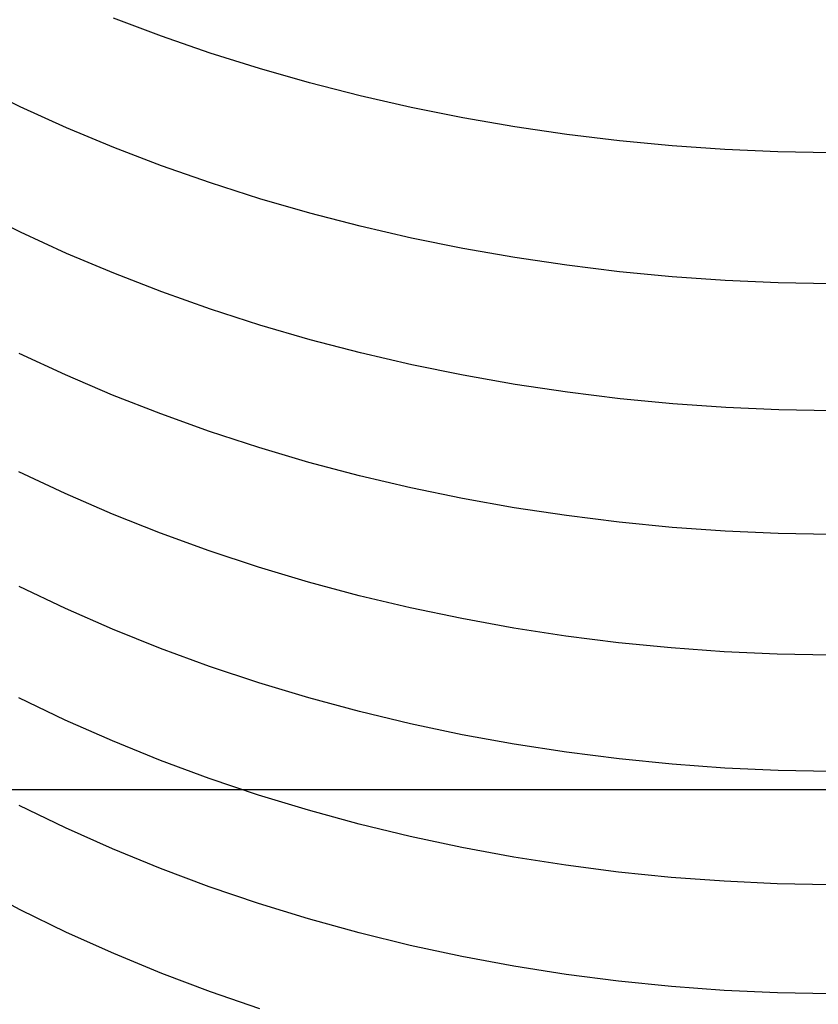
# Model space of a CAD drawing. Extents: x -383 to 1849, y -1185 to -529.
# Tile 697 of 870: x 1824.59 to 1832, y -1107.01 to -1097.88. Entities that reach past the tile are written whole.
import ezdxf

# ---------------------------------------------------------------- set-up
doc = ezdxf.new("R2010")
doc.units = 0
doc.layers.add('PREDEFINITO', color=7, linetype='CONTINUOUS')

msp = doc.modelspace()

# ---------------------------------------------------------------- linework, layer by layer
at = {"layer": 'PREDEFINITO'}
for p, q in [((1825.9102, -1098.0311, 636.8968), (1825.4656, -1097.8628, 636.7864)), ((1826.3616, -1098.1874, 636.9986), (1825.9102, -1098.0311, 636.8968)), ((1826.8194, -1098.3316, 637.0917), (1826.3616, -1098.1874, 636.9986)), ((1827.2829, -1098.4637, 637.176), (1826.8194, -1098.3316, 637.0917)), ((1827.7517, -1098.5837, 637.2516), (1827.2829, -1098.4637, 637.176)), ((1824.5998, -1098.686, 634.9283), (1824.3884, -1098.5841, 634.8631)), ((1828.2252, -1098.6915, 637.3185), (1827.7517, -1098.5837, 637.2516)), ((1825.029, -1098.8809, 635.0523), (1824.5998, -1098.686, 634.9283)), ((1828.7028, -1098.7872, 637.3766), (1828.2252, -1098.6915, 637.3185)), ((1829.1841, -1098.8706, 637.426), (1828.7028, -1098.7872, 637.3766)), ((1829.6684, -1098.9418, 637.4666), (1829.1841, -1098.8706, 637.426)), ((1825.4662, -1099.0635, 635.168), (1825.029, -1098.8809, 635.0523)), ((1830.1552, -1099.0006, 637.4984), (1829.6684, -1098.9418, 637.4666)), ((1830.644, -1099.0472, 637.5214), (1830.1552, -1099.0006, 637.4984)), ((1831.1343, -1099.0814, 637.5356), (1830.644, -1099.0472, 637.5214)), ((1825.9107, -1099.234, 635.2751), (1825.4662, -1099.0635, 635.168)), ((1831.6254, -1099.1032, 637.5409), (1831.1343, -1099.0814, 637.5356)), ((1832.1168, -1099.1127, 637.5375), (1831.6254, -1099.1032, 637.5409)), ((1826.3622, -1099.3923, 635.3738), (1825.9107, -1099.234, 635.2751)), ((1826.82, -1099.5383, 635.464), (1826.3622, -1099.3923, 635.3738)), ((1827.2836, -1099.672, 635.5457), (1826.82, -1099.5383, 635.464)), ((1827.7524, -1099.7935, 635.6189), (1827.2836, -1099.672, 635.5457)), ((1824.6002, -1099.8478, 633.2948), (1824.3886, -1099.7446, 633.2316)), ((1825.0297, -1100.0449, 633.4149), (1824.6002, -1099.8478, 633.2948)), ((1828.2259, -1099.9025, 635.6836), (1827.7524, -1099.7935, 635.6189)), ((1828.7036, -1099.9992, 635.7398), (1828.2259, -1099.9025, 635.6836)), ((1825.4672, -1100.2297, 633.5268), (1825.0297, -1100.0449, 633.4149)), ((1829.1849, -1100.0836, 635.7875), (1828.7036, -1099.9992, 635.7398)), ((1829.6693, -1100.1554, 635.8266), (1829.1849, -1100.0836, 635.7875)), ((1830.1561, -1100.2148, 635.8572), (1829.6693, -1100.1554, 635.8266)), ((1825.9122, -1100.4021, 633.6304), (1825.4672, -1100.2297, 633.5268)), ((1830.645, -1100.2618, 635.8792), (1830.1561, -1100.2148, 635.8572)), ((1831.1353, -1100.2961, 635.8927), (1830.645, -1100.2618, 635.8792)), ((1831.6264, -1100.318, 635.8976), (1831.1353, -1100.2961, 635.8927)), ((1832.1179, -1100.3272, 635.8939), (1831.6264, -1100.318, 635.8976)), ((1826.364, -1100.5621, 633.7259), (1825.9122, -1100.4021, 633.6304)), ((1826.8223, -1100.7097, 633.8131), (1826.364, -1100.5621, 633.7259)), ((1827.2863, -1100.8449, 633.892), (1826.8223, -1100.7097, 633.8131)), ((1827.7556, -1100.9676, 633.9627), (1827.2863, -1100.8449, 633.892)), ((1825.0187, -1101.1724, 631.7502), (1824.5891, -1100.9729, 631.634)), ((1828.2296, -1101.0777, 634.0251), (1827.7556, -1100.9676, 633.9627)), ((1828.7078, -1101.1753, 634.0792), (1828.2296, -1101.0777, 634.0251)), ((1825.4563, -1101.3595, 631.8585), (1825.0187, -1101.1724, 631.7502)), ((1829.1896, -1101.2604, 634.1251), (1828.7078, -1101.1753, 634.0792)), ((1829.6745, -1101.3328, 634.1627), (1829.1896, -1101.2604, 634.1251)), ((1830.1619, -1101.3926, 634.1919), (1829.6745, -1101.3328, 634.1627)), ((1825.9015, -1101.534, 631.9588), (1825.4563, -1101.3595, 631.8585)), ((1830.6513, -1101.4398, 634.2129), (1830.1619, -1101.3926, 634.1919)), ((1831.142, -1101.4743, 634.2256), (1830.6513, -1101.4398, 634.2129)), ((1831.6337, -1101.496, 634.2299), (1831.142, -1101.4743, 634.2256)), ((1832.1257, -1101.505, 634.2259), (1831.6337, -1101.496, 634.2299)), ((1826.3536, -1101.6961, 632.0512), (1825.9015, -1101.534, 631.9588)), ((1826.812, -1101.8455, 632.1355), (1826.3536, -1101.6961, 632.0512)), ((1827.2763, -1101.9824, 632.2119), (1826.812, -1101.8455, 632.1355)), ((1827.7459, -1102.1066, 632.2802), (1827.2763, -1101.9824, 632.2119)), ((1825.0166, -1102.2723, 630.0694), (1824.5873, -1102.0703, 629.9569)), ((1828.2202, -1102.2182, 632.3406), (1827.7459, -1102.1066, 632.2802)), ((1828.6988, -1102.3171, 632.3929), (1828.2202, -1102.2182, 632.3406)), ((1825.4538, -1102.4617, 630.1741), (1825.0166, -1102.2723, 630.0694)), ((1829.1809, -1102.4032, 632.4372), (1828.6988, -1102.3171, 632.3929)), ((1829.6662, -1102.4766, 632.4735), (1829.1809, -1102.4032, 632.4372)), ((1825.8986, -1102.6384, 630.2711), (1825.4538, -1102.4617, 630.1741)), ((1830.1539, -1102.5372, 632.5017), (1829.6662, -1102.4766, 632.4735)), ((1830.6437, -1102.5851, 632.5219), (1830.1539, -1102.5372, 632.5017)), ((1831.1349, -1102.62, 632.534), (1830.6437, -1102.5851, 632.5219)), ((1831.627, -1102.6421, 632.5381), (1831.1349, -1102.62, 632.534)), ((1826.3503, -1102.8025, 630.3603), (1825.8986, -1102.6384, 630.2711)), ((1832.1194, -1102.6513, 632.5341), (1831.627, -1102.6421, 632.5381)), ((1826.8084, -1102.9539, 630.4419), (1826.3503, -1102.8025, 630.3603)), ((1827.2723, -1103.0925, 630.5157), (1826.8084, -1102.9539, 630.4419)), ((1825.0182, -1103.3383, 628.3652), (1824.5886, -1103.1343, 628.2569)), ((1827.7414, -1103.2183, 630.5818), (1827.2723, -1103.0925, 630.5157)), ((1828.2154, -1103.3313, 630.6401), (1827.7414, -1103.2183, 630.5818)), ((1825.4558, -1103.5295, 628.466), (1825.0182, -1103.3383, 628.3652)), ((1828.6935, -1103.4315, 630.6906), (1828.2154, -1103.3313, 630.6401)), ((1829.1752, -1103.5188, 630.7333), (1828.6935, -1103.4315, 630.6906)), ((1825.9009, -1103.7079, 628.5594), (1825.4558, -1103.5295, 628.466)), ((1829.66, -1103.5931, 630.7683), (1829.1752, -1103.5188, 630.7333)), ((1830.1474, -1103.6546, 630.7955), (1829.66, -1103.5931, 630.7683)), ((1826.353, -1103.8735, 628.6452), (1825.9009, -1103.7079, 628.5594)), ((1830.6367, -1103.703, 630.8149), (1830.1474, -1103.6546, 630.7955)), ((1831.1275, -1103.7385, 630.8265), (1830.6367, -1103.703, 630.8149)), ((1831.6192, -1103.7608, 630.8302), (1831.1275, -1103.7385, 630.8265)), ((1832.1112, -1103.7702, 630.8261), (1831.6192, -1103.7608, 630.8302)), ((1826.8114, -1104.0262, 628.7236), (1826.353, -1103.8735, 628.6452)), ((1827.2757, -1104.166, 628.7945), (1826.8114, -1104.0262, 628.7236)), ((1825.0164, -1104.3718, 626.6406), (1824.5871, -1104.1658, 626.5364)), ((1827.7453, -1104.2928, 628.8579), (1827.2757, -1104.166, 628.7945)), ((1828.2196, -1104.4067, 628.9138), (1827.7453, -1104.2928, 628.8579)), ((1825.4537, -1104.565, 626.7376), (1825.0164, -1104.3718, 626.6406)), ((1828.6981, -1104.5076, 628.9621), (1828.2196, -1104.4067, 628.9138)), ((1829.1802, -1104.5955, 629.003), (1828.6981, -1104.5076, 628.9621)), ((1825.8985, -1104.7453, 626.8274), (1825.4537, -1104.565, 626.7376)), ((1829.6655, -1104.6703, 629.0363), (1829.1802, -1104.5955, 629.003)), ((1830.1532, -1104.7321, 629.0622), (1829.6655, -1104.6703, 629.0363)), ((1826.3502, -1104.9126, 626.91), (1825.8985, -1104.7453, 626.8274)), ((1830.643, -1104.7807, 629.0804), (1830.1532, -1104.7321, 629.0622)), ((1831.1342, -1104.8162, 629.0911), (1830.643, -1104.7807, 629.0804)), ((1831.6262, -1104.8384, 629.0943), (1831.1342, -1104.8162, 629.0911)), ((1832.1186, -1104.8475, 629.0899), (1831.6262, -1104.8384, 629.0943)), ((1826.8083, -1105.0669, 626.9855), (1826.3502, -1104.9126, 626.91)), ((1816.9994, -1105.0159, 575.188), (1847, -1105.0159, 575.188)), ((1818.0044, -1105.0159, -0.312), (1845.995, -1105.0159, -0.312)), ((1827.2722, -1105.2082, 627.0537), (1826.8083, -1105.0669, 626.9855)), ((1825.0176, -1105.3711, 624.8967), (1824.5883, -1105.1631, 624.7966)), ((1827.7414, -1105.3365, 627.1147), (1827.2722, -1105.2082, 627.0537)), ((1828.2153, -1105.4516, 627.1684), (1827.7414, -1105.3365, 627.1147)), ((1825.4549, -1105.5662, 624.9899), (1825.0176, -1105.3711, 624.8967)), ((1828.6934, -1105.5537, 627.2149), (1828.2153, -1105.4516, 627.1684)), ((1825.8997, -1105.7482, 625.0761), (1825.4549, -1105.5662, 624.9899)), ((1829.1751, -1105.6426, 627.2542), (1828.6934, -1105.5537, 627.2149)), ((1829.6599, -1105.7183, 627.2862), (1829.1751, -1105.6426, 627.2542)), ((1830.1472, -1105.7807, 627.3109), (1829.6599, -1105.7183, 627.2862)), ((1826.3514, -1105.9171, 625.1554), (1825.8997, -1105.7482, 625.0761)), ((1830.6366, -1105.8299, 627.3284), (1830.1472, -1105.7807, 627.3109)), ((1831.1273, -1105.8659, 627.3386), (1830.6366, -1105.8299, 627.3284)), ((1831.619, -1105.8884, 627.3415), (1831.1273, -1105.8659, 627.3386)), ((1832.111, -1105.8977, 627.3371), (1831.619, -1105.8884, 627.3415)), ((1826.8094, -1106.0728, 625.2278), (1826.3514, -1105.9171, 625.1554)), ((1824.5992, -1106.13, 623.04), (1824.3876, -1106.02, 622.9895)), ((1827.2733, -1106.2155, 625.2932), (1826.8094, -1106.0728, 625.2278)), ((1825.0286, -1106.3399, 623.136), (1824.5992, -1106.13, 623.04)), ((1827.7424, -1106.3449, 625.3516), (1827.2733, -1106.2155, 625.2932)), ((1825.4661, -1106.5367, 623.2252), (1825.0286, -1106.3399, 623.136)), ((1828.2163, -1106.4611, 625.4031), (1827.7424, -1106.3449, 625.3516)), ((1825.9111, -1106.7201, 623.3078), (1825.4661, -1106.5367, 623.2252)), ((1828.6944, -1106.564, 625.4476), (1828.2163, -1106.4611, 625.4031)), ((1829.176, -1106.6536, 625.4851), (1828.6944, -1106.564, 625.4476)), ((1826.3629, -1106.8904, 623.3836), (1825.9111, -1106.7201, 623.3078)), ((1829.6608, -1106.7299, 625.5156), (1829.176, -1106.6536, 625.4851)), ((1830.1481, -1106.7928, 625.5391), (1829.6608, -1106.7299, 625.5156)), ((1830.6374, -1106.8423, 625.5555), (1830.1481, -1106.7928, 625.5391)), ((1826.8211, -1107.0473, 623.4528), (1826.3629, -1106.8904, 623.3836)), ((1831.1281, -1106.8784, 625.565), (1830.6374, -1106.8423, 625.5555)), ((1831.6197, -1106.901, 625.5674), (1831.1281, -1106.8784, 625.565)), ((1832.1116, -1106.9101, 625.5628), (1831.6197, -1106.901, 625.5674))]:
    msp.add_line(p, q, dxfattribs=at)

doc.saveas('drawing.dxf')
